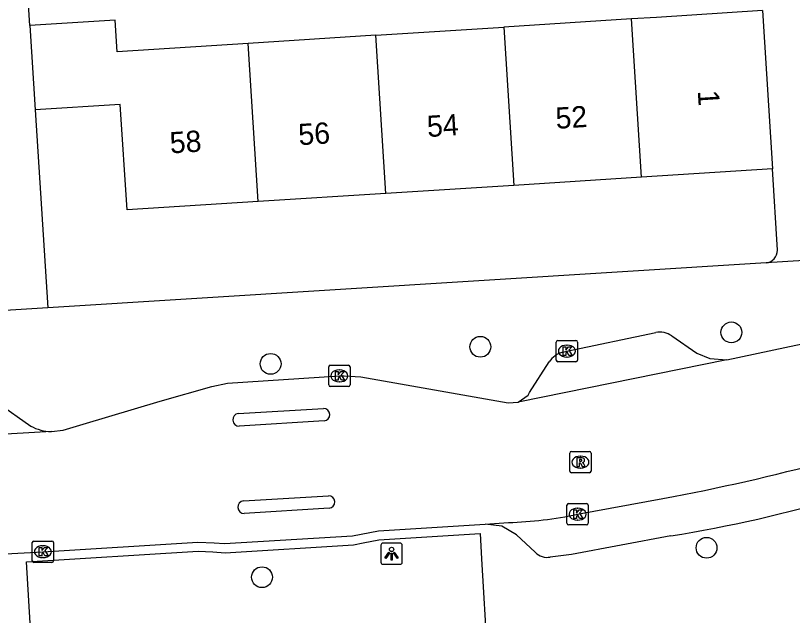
# Model space of a CAD drawing. Extents: x 159053 to 160041, y 380450 to 381422.
# Drawn here: x 159742.79 to 159779.28, y 381187.26 to 381215.45 of the extents above; entities that cross this region are included whole.
import ezdxf

# ---------------------------------------------------------------- set-up
doc = ezdxf.new("R2010")
doc.units = 0
for name, color, linetype in [('IMGEO_Boom', 7, 'Continuous'), ('IMGEO_Kolk', 7, 'Continuous'), ('IMGEO_Lichtpunt', 7, 'Continuous'), ('IMGEO_Pand', 7, 'Continuous'), ('IMGEO_Pand_nummerreeks', 7, 'Continuous'), ('IMGEO_Rijbaan_lokaal_open', 7, 'Continuous'), ('IMGEO_Rioolput', 7, 'Continuous'), ('IMGEO_Voetpad_open', 7, 'Continuous')]:
    doc.layers.add(name, color=color, linetype=linetype)

msp = doc.modelspace()

# ---------------------------------------------------------------- linework, layer by layer
at = {"layer": 'IMGEO_Boom'}
for centre in [(159776.414, 381200.563), (159764.619, 381199.886), (159754.768, 381199.083), (159775.248, 381190.443), (159754.365, 381189.059)]:
    msp.add_circle(centre, 0.489, dxfattribs=at)
at = {"layer": 'IMGEO_Kolk'}
for p, q in [((159768.186, 381199.256), (159768.186, 381200.108)), ((159768.261, 381200.182), (159769.113, 381200.182)), ((159769.187, 381200.108), (159769.187, 381199.256)), ((159768.674, 381199.962), (159768.699, 381199.962)), ((159768.697, 381199.402), (159768.672, 381199.402)), ((159757.498, 381198.094), (159757.498, 381198.946)), ((159757.573, 381199.02), (159758.425, 381199.02)), ((159758.499, 381198.946), (159758.499, 381198.094)), ((159769.113, 381199.182), (159768.261, 381199.182)), ((159757.986, 381198.8), (159758.011, 381198.8)), ((159758.009, 381198.24), (159757.984, 381198.24)), ((159758.425, 381198.02), (159757.573, 381198.02)), ((159768.688, 381191.594), (159768.688, 381192.446)), ((159768.763, 381192.52), (159769.615, 381192.52)), ((159769.689, 381192.446), (159769.689, 381191.594)), ((159769.176, 381192.3), (159769.201, 381192.3)), ((159769.199, 381191.74), (159769.174, 381191.74)), ((159769.615, 381191.52), (159768.763, 381191.52)), ((159743.57, 381189.832), (159743.57, 381190.684)), ((159743.645, 381190.758), (159744.497, 381190.758)), ((159744.058, 381190.538), (159744.083, 381190.538)), ((159744.571, 381190.684), (159744.571, 381189.832)), ((159744.081, 381189.978), (159744.056, 381189.978)), ((159744.497, 381189.758), (159743.645, 381189.758))]:
    msp.add_line(p, q, dxfattribs=at)
for points in [[(159768.186, 381199.256), (159768.186, 381200.108)], [(159768.261, 381200.182), (159769.113, 381200.182)], [(159769.187, 381200.108), (159769.187, 381199.256)], [(159768.507, 381199.882), (159768.63, 381199.882), (159768.63, 381199.731), (159768.76, 381199.882), (159768.924, 381199.882), (159768.778, 381199.731), (159768.931, 381199.482), (159768.779, 381199.482), (159768.694, 381199.646), (159768.63, 381199.579), (159768.63, 381199.482), (159768.507, 381199.482), (159768.507, 381199.882)], [(159757.498, 381198.094), (159757.498, 381198.946)], [(159757.573, 381199.02), (159758.425, 381199.02)], [(159758.499, 381198.946), (159758.499, 381198.094)], [(159769.113, 381199.182), (159768.261, 381199.182)], [(159757.819, 381198.72), (159757.942, 381198.72), (159757.942, 381198.569), (159758.072, 381198.72), (159758.236, 381198.72), (159758.09, 381198.569), (159758.243, 381198.32), (159758.091, 381198.32), (159758.006, 381198.484), (159757.942, 381198.417), (159757.942, 381198.32), (159757.819, 381198.32), (159757.819, 381198.72)], [(159758.425, 381198.02), (159757.573, 381198.02)], [(159768.688, 381191.594), (159768.688, 381192.446)], [(159768.763, 381192.52), (159769.615, 381192.52)], [(159769.689, 381192.446), (159769.689, 381191.594)], [(159769.009, 381192.22), (159769.132, 381192.22), (159769.132, 381192.069), (159769.262, 381192.22), (159769.426, 381192.22), (159769.28, 381192.069), (159769.433, 381191.82), (159769.281, 381191.82), (159769.196, 381191.984), (159769.132, 381191.917), (159769.132, 381191.82), (159769.009, 381191.82), (159769.009, 381192.22)], [(159769.615, 381191.52), (159768.763, 381191.52)], [(159743.57, 381189.832), (159743.57, 381190.684)], [(159743.645, 381190.758), (159744.497, 381190.758)], [(159744.571, 381190.684), (159744.571, 381189.832)], [(159743.891, 381190.458), (159744.014, 381190.458), (159744.014, 381190.307), (159744.144, 381190.458), (159744.308, 381190.458), (159744.162, 381190.307), (159744.315, 381190.058), (159744.163, 381190.058), (159744.078, 381190.222), (159744.014, 381190.155), (159744.014, 381190.058), (159743.891, 381190.058), (159743.891, 381190.458)], [(159744.497, 381189.758), (159743.645, 381189.758)]]:
    msp.add_lwpolyline(points, dxfattribs=at)
for centre, start, end in [((159768.263, 381200.106), 91.552, 178.448), ((159768.263, 381200.106), 91.552, 178.448), ((159769.111, 381200.106), 1.552, 88.448), ((159769.111, 381200.106), 1.552, 88.448), ((159757.575, 381198.944), 91.552, 178.448), ((159757.575, 381198.944), 91.552, 178.448), ((159758.423, 381198.944), 1.552, 88.448), ((159758.423, 381198.944), 1.552, 88.448), ((159768.263, 381199.258), 181.552, 268.448), ((159768.263, 381199.258), 181.552, 268.448), ((159769.111, 381199.258), 271.552, 358.448), ((159769.111, 381199.258), 271.552, 358.448), ((159757.575, 381198.096), 181.552, 268.448), ((159757.575, 381198.096), 181.552, 268.448), ((159758.423, 381198.096), 271.552, 358.448), ((159758.423, 381198.096), 271.552, 358.448), ((159768.765, 381192.444), 91.552, 178.448), ((159768.765, 381192.444), 91.552, 178.448), ((159769.613, 381192.444), 1.552, 88.448), ((159769.613, 381192.444), 1.552, 88.448), ((159768.765, 381191.596), 181.552, 268.448), ((159768.765, 381191.596), 181.552, 268.448), ((159769.613, 381191.596), 271.552, 358.448), ((159769.613, 381191.596), 271.552, 358.448), ((159743.647, 381190.682), 91.552, 178.448), ((159743.647, 381190.682), 91.552, 178.448), ((159744.495, 381190.682), 1.552, 88.448), ((159744.495, 381190.682), 1.552, 88.448), ((159743.647, 381189.834), 181.552, 268.448), ((159743.647, 381189.834), 181.552, 268.448), ((159744.495, 381189.834), 271.552, 358.448), ((159744.495, 381189.834), 271.552, 358.448)]:
    msp.add_arc(centre, 0.0765, start, end, dxfattribs=at)
for centre, major_axis, ratio, start_param, end_param in [((159768.673, 381199.682), (-0.387, 0.002), 0.722429, 4.712389, 7.853982), ((159768.698, 381199.682), (-0.39, 0.002), 0.717154, 1.570796, 4.712389), ((159757.985, 381198.52), (-0.387, 0.002), 0.722429, 4.712389, 7.853982), ((159758.01, 381198.52), (-0.39, 0.002), 0.717154, 1.570796, 4.712389), ((159769.175, 381192.02), (-0.387, 0.002), 0.722429, 4.712389, 7.853982), ((159769.2, 381192.02), (-0.39, 0.002), 0.717154, 1.570796, 4.712389), ((159744.057, 381190.258), (-0.387, 0.002), 0.722429, 4.712389, 7.853982), ((159744.082, 381190.258), (-0.39, 0.002), 0.717154, 1.570796, 4.712389)]:
    msp.add_ellipse(centre, major_axis=major_axis, ratio=ratio, start_param=start_param, end_param=end_param, dxfattribs=at)
at = {"layer": 'IMGEO_Lichtpunt'}
for p, q in [((159759.953, 381190.567), (159759.953, 381189.76)), ((159759.953, 381190.567), (159759.953, 381189.76)), ((159760.855, 381190.662), (159760.047, 381190.662)), ((159760.855, 381190.662), (159760.047, 381190.662)), ((159760.949, 381189.76), (159760.949, 381190.567)), ((159760.949, 381189.76), (159760.949, 381190.567)), ((159760.047, 381189.666), (159760.855, 381189.666)), ((159760.047, 381189.666), (159760.855, 381189.666))]:
    msp.add_line(p, q, dxfattribs=at)
for points in [[(159760.327, 381190.231), (159760.366, 381190.203), (159760.178, 381189.941), (159760.14, 381189.968), (159760.327, 381190.231)], [(159760.429, 381190.183), (159760.476, 381190.183), (159760.476, 381189.861), (159760.429, 381189.861), (159760.429, 381190.183)], [(159760.539, 381190.203), (159760.577, 381190.23), (159760.764, 381189.968), (159760.725, 381189.94), (159760.539, 381190.203)]]:
    msp.add_lwpolyline(points, dxfattribs=at)
msp.add_circle((159760.452, 381190.365), 0.0994, dxfattribs=at)
for centre, start, end in [((159760.047, 381190.567), 90, 180), ((159760.047, 381190.567), 90, 180), ((159760.855, 381190.567), 0, 90), ((159760.855, 381190.567), 0, 90), ((159760.047, 381189.76), 180, 270), ((159760.047, 381189.76), 180, 270), ((159760.855, 381189.76), 270, 0), ((159760.855, 381189.76), 270, 360)]:
    msp.add_arc(centre, 0.0946, start, end, dxfattribs=at)
at = {"layer": 'IMGEO_Pand'}
for points in [[(159777.878, 381215.68), (159772.889, 381215.362), (159771.725, 381215.288)], [(159777.878, 381215.68), (159778.352, 381208.246)], [(159753.711, 381214.14), (159747.556, 381213.748), (159747.461, 381215.23), (159743.464, 381214.976)], [(159771.725, 381215.288), (159765.72, 381214.905)], [(159772.195, 381207.854), (159771.725, 381215.288)], [(159743.464, 381214.976), (159743.716, 381211.017)], [(159759.716, 381214.523), (159765.72, 381214.905)], [(159765.72, 381214.905), (159766.19, 381207.471)], [(159759.716, 381214.523), (159753.711, 381214.14)], [(159760.186, 381207.088), (159759.716, 381214.523)], [(159754.181, 381206.705), (159753.711, 381214.14)], [(159754.181, 381206.705), (159748.024, 381206.313), (159747.708, 381211.272), (159743.716, 381211.017)], [(159778.352, 381208.246), (159772.195, 381207.854)], [(159772.195, 381207.854), (159766.19, 381207.471)], [(159766.19, 381207.471), (159760.186, 381207.088)], [(159760.186, 381207.088), (159754.181, 381206.705)]]:
    msp.add_lwpolyline(points, dxfattribs=at)
at = {"layer": 'IMGEO_Rijbaan_lokaal_open'}
for points in [[(159776.201, 381199.272), (159778.93, 381199.853), (159783.071, 381200.735), (159784.651, 381201.07)], [(159776.201, 381199.272), (159766.395, 381197.282)], [(159744.469, 381195.902), (159745.021, 381195.971), (159745.962, 381196.245), (159749.582, 381197.324), (159752.004, 381198.027), (159752.745, 381198.182), (159757.999, 381198.519), (159758.219, 381198.529), (159759.008, 381198.478), (159765.921, 381197.248), (159766.395, 381197.282)], [(159753.25, 381196.75), (159757.252, 381196.987)], [(159757.281, 381196.406), (159753.297, 381196.156)], [(159744.469, 381195.902), (159678.079, 381192.027), (159624.576, 381188.627), (159624.153, 381188.6)], [(159753.49, 381192.652), (159757.484, 381192.889)], [(159769.189, 381192.021), (159773.198, 381192.761)], [(159757.516, 381192.304), (159753.525, 381192.051)], [(159764.851, 381191.551), (159765.946, 381191.628)], [(159740.84, 381190.078), (159744.07, 381190.259), (159751.345, 381190.707), (159752.12, 381190.672), (159752.598, 381190.639), (159758.616, 381191.009), (159759.024, 381191.086), (159759.832, 381191.245), (159764.851, 381191.551)]]:
    msp.add_lwpolyline(points, dxfattribs=at)
for centre, radius, start, end in [((159753.287, 381196.454), 0.298, 97.1953, 271.8528), ((159757.253, 381196.696), 0.291, 275.4833, 90.2317), ((159755.555, 381288.609), 97.458, 280.43005, 285.10306), ((159757.49, 381192.596), 0.293, 275.0222, 91.2398), ((159753.53, 381192.353), 0.302, 97.6815, 268.9843), ((159765.373, 381209.93), 18.311, 271.7919, 282.0274)]:
    msp.add_arc(centre, radius, start, end, dxfattribs=at)
at = {"layer": 'IMGEO_Rioolput'}
for p, q in [((159768.896, 381194.968), (159769.748, 381194.968)), ((159768.821, 381194.042), (159768.821, 381194.894)), ((159769.309, 381194.748), (159769.334, 381194.748)), ((159769.822, 381194.894), (159769.822, 381194.042)), ((159769.332, 381194.188), (159769.307, 381194.188)), ((159769.748, 381193.968), (159768.896, 381193.968))]:
    msp.add_line(p, q, dxfattribs=at)
for points in [[(159768.896, 381194.968), (159769.748, 381194.968)], [(159768.821, 381194.042), (159768.821, 381194.894)], [(159769.41, 381194.666), (159769.158, 381194.668), (159769.158, 381194.268)], [(159769.336, 381194.587), (159769.282, 381194.587), (159769.282, 381194.506)], [(159769.822, 381194.894), (159769.822, 381194.042)], [(159769.158, 381194.268), (159769.282, 381194.268), (159769.282, 381194.43), (159769.293, 381194.43)], [(159769.282, 381194.506), (159769.334, 381194.506)], [(159769.34, 381194.401), (159769.411, 381194.268), (159769.551, 381194.268), (159769.486, 381194.394)], [(159769.748, 381193.968), (159768.896, 381193.968)]]:
    msp.add_lwpolyline(points, dxfattribs=at)
for centre, radius, start, end in [((159768.898, 381194.892), 0.0765, 91.552, 178.448), ((159768.898, 381194.892), 0.0765, 91.552, 178.448), ((159769.746, 381194.892), 0.0765, 1.552, 88.448), ((159769.746, 381194.892), 0.0765, 1.552, 88.448), ((159769.342, 381194.491), 0.0964, 77.0061, 93.1865), ((159769.356, 381194.548), 0.0378, 276.6634, 79.6772), ((159769.409, 381194.556), 0.109, 350.3612, 89.416), ((159769.292, 381194.377), 0.0533, 26.0293, 88.6989), ((159769.318, 381194.695), 0.19, 274.7715, 282.9687), ((159769.407, 381194.556), 0.112, 277.5842, 350.9817), ((159769.391, 381194.341), 0.108, 29.5134, 73.7905), ((159768.898, 381194.044), 0.0765, 181.552, 268.448), ((159768.898, 381194.044), 0.0765, 181.552, 268.448), ((159769.746, 381194.044), 0.0765, 271.552, 358.448), ((159769.746, 381194.044), 0.0765, 271.552, 358.448)]:
    msp.add_arc(centre, radius, start, end, dxfattribs=at)
for centre, major_axis, ratio, start_param, end_param in [((159769.308, 381194.468), (-0.387, 0.002), 0.722429, 4.712389, 7.853982), ((159769.333, 381194.468), (-0.39, 0.002), 0.717154, 1.570796, 4.712389)]:
    msp.add_ellipse(centre, major_axis=major_axis, ratio=ratio, start_param=start_param, end_param=end_param, dxfattribs=at)
at = {"layer": 'IMGEO_Voetpad_open'}
for points in [[(159743.464, 381214.976), (159743.149, 381219.928)], [(159743.716, 381211.017), (159744.3, 381201.713)], [(159778.574, 381204.422), (159778.352, 381208.246)], [(159788.513, 381204.469), (159778.049, 381203.831)], [(159778.049, 381203.831), (159744.3, 381201.713)], [(159744.3, 381201.713), (159742.296, 381201.587)], [(159768.5, 381199.631), (159768.688, 381199.681), (159772.861, 381200.559)], [(159773.612, 381200.407), (159774.79, 381199.593), (159775.397, 381199.331), (159776.201, 381199.272)], [(159766.395, 381197.282), (159766.861, 381197.609), (159766.93, 381197.738), (159767.854, 381199.181)], [(159741.935, 381197.26), (159743.503, 381196.162)], [(159767.203, 381190.229), (159766.312, 381191.055), (159765.634, 381191.452), (159764.851, 381191.551)], [(159743.63, 381184.279), (159743.3, 381189.781), (159751.36, 381190.277), (159752.048, 381190.248), (159752.631, 381190.21), (159758.669, 381190.581), (159759.12, 381190.667), (159759.859, 381190.814), (159764.609, 381191.106), (159764.68, 381189.917), (159764.948, 381185.45), (159743.63, 381184.279)], [(159773.576, 381190.997), (159768.896, 381190.13), (159767.901, 381190.007)]]:
    msp.add_lwpolyline(points, dxfattribs=at)
for centre, radius, start, end in [((159777.995, 381204.408), 0.579, 275.3494, 1.4196), ((159773.033, 381199.479), 1.093, 58.0441, 99.0721), ((159768.761, 381198.568), 1.094, 103.7815, 145.9402), ((159744.493, 381197.917), 2.015, 240.5643, 269.3073), ((159762.515, 381258.489), 68.392, 279.30727, 286.26823), ((159767.75, 381190.742), 0.75, 223.1232, 281.5901)]:
    msp.add_arc(centre, radius, start, end, dxfattribs=at)

# ---------------------------------------------------------------- texts
at = {"layer": 'IMGEO_Pand_nummerreeks'}
for s, rotation, p in [('1', 273.6483, (159774.831, 381211.914)), ('52', 3.6469, (159768.185, 381210.123)), ('54', 3.6469, (159762.146, 381209.738)), ('56', 3.6469, (159756.103, 381209.353)), ('58', 3.6469, (159750.063, 381208.968))]:
    msp.add_text(s, height=1, rotation=rotation, dxfattribs=at).set_placement(p)

doc.saveas('drawing.dxf')
